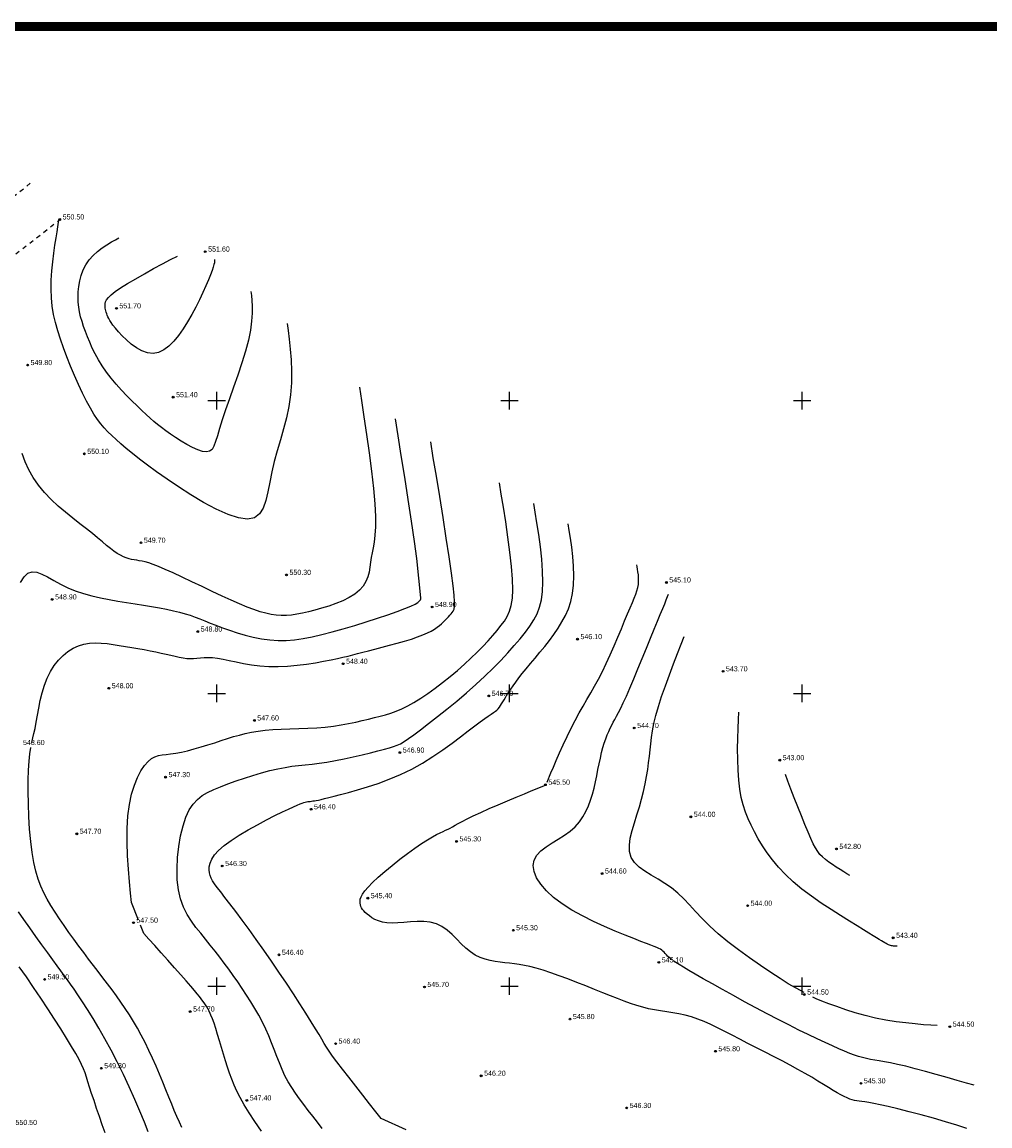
# Model space of a CAD drawing. Extents: x 0 to 361260, y 0 to 4201817.
# Tile 686 of 689: x 360917 to 361082, y 4201126 to 4201315. Entities that reach past the tile are written whole.
import ezdxf

# ---------------------------------------------------------------- set-up
doc = ezdxf.new("R2010")
doc.units = 0
doc.header["$LTSCALE"] = 0.5
doc.header["$MEASUREMENT"] = 0
doc.header["$PDMODE"] = 32
doc.header["$PDSIZE"] = 0.3
doc.linetypes.add('CONTI', pattern=[0])
doc.linetypes.add('Д_ТРОТ_ТРУБА', pattern=[3, 1.5, -1.5])
for name, color, linetype in [('(004) Точки рельефа', 7, 'Continuous'), ('(025) Дорога', 7, 'Continuous'), ('GORIZDEFAULT', 32, 'CONTI'), ('PI_TTDEFAULT', 5, 'CONTI'), ('SETKR', 2, 'CONTI'), ('ХХХ оформление', 7, 'ИК_Водопровод -------в--------')]:
    doc.layers.add(name, color=color, linetype=linetype)
doc.styles.add('D-431', font='txt')
doc.linetypes.add('ИК_Водопровод -------в--------', pattern='A,9,-0.6,["В",Standard,S=1.2,R=0,X=0,Y=-0.6],-1.2', length=10.8)

# ---------------------------------------------------------------- blocks, each defined once
blk = doc.blocks.new('BL_333')
at = {"color": 0}
for p, q in [((-1.5, 0), (1.5, 0)), ((0, -1.5), (0, 1.5))]:
    blk.add_line(p, q, dxfattribs=at)

msp = doc.modelspace()

# ---------------------------------------------------------------- linework, layer by layer
at = {"layer": '(025) Дорога', "linetype": 'Д_ТРОТ_ТРУБА', "flags": 128}
for points in [[(359950.774, 4200759.674), (360039.393, 4200802.607), (360068.131, 4200815.859), (360088.109, 4200826.114), (360107.649, 4200837.921), (360140.762, 4200859.717), (360175.037, 4200878.97), (360208.011, 4200897.644), (360269.115, 4200930.126), (360339.285, 4200967.955), (360367.33, 4200983.688), (360399.178, 4201001.389), (360435.847, 4201020.995), (360469.853, 4201037.679), (360521.215, 4201065.051), (360604.677, 4201110.684), (360643.587, 4201126.964), (360659.307, 4201134.027), (360687.236, 4201147.15), (360720.551, 4201164.525), (360747.849, 4201180.349), (360794.648, 4201206.536), (360847.362, 4201237.085), (360878.647, 4201257.008), (360902.723, 4201275.087), (360918.308, 4201287.231)], [(359953.995, 4200750.928), (360042.859, 4200795.395), (360071.634, 4200808.665), (360092.009, 4200819.124), (360111.919, 4200831.154), (360144.925, 4200852.88), (360178.967, 4200872.002), (360211.86, 4200890.63), (360272.891, 4200923.073), (360343.14, 4200960.945), (360371.23, 4200976.703), (360403.007, 4200994.365), (360439.496, 4201013.875), (360473.497, 4201030.556), (360525.015, 4201058.011), (360608.149, 4201103.465), (360646.675, 4201119.584), (360662.647, 4201126.758), (360690.789, 4201139.98), (360724.408, 4201157.515), (360751.808, 4201173.397), (360798.607, 4201199.584), (360851.518, 4201230.247), (360883.204, 4201250.426), (360907.583, 4201268.733), (360923.225, 4201280.92)]]:
    msp.add_lwpolyline(points, dxfattribs=at)
at = {"layer": 'GORIZDEFAULT', "color": 32}
for points in [[(360962, 4201263.19, 550.5), (360962.18, 4201261.97, 550.5), (360962.37, 4201260.49, 550.5), (360962.56, 4201258.81, 550.5), (360962.7, 4201256.97, 550.5), (360962.77, 4201255.02, 550.5), (360962.75, 4201253.01, 550.5), (360962.6, 4201250.99, 550.5), (360962.31, 4201249.01, 550.5), (360961.9, 4201247.06, 550.5), (360961.41, 4201245.15, 550.5), (360960.88, 4201243.28, 550.5), (360960.34, 4201241.44, 550.5), (360959.83, 4201239.62, 550.5), (360959.39, 4201237.84, 550.5), (360959.04, 4201236.09, 550.5), (360958.72, 4201234.43, 550.5), (360958.37, 4201232.92, 550.5), (360957.91, 4201231.64, 550.5), (360957.29, 4201230.64, 550.5), (360956.43, 4201229.98, 550.5), (360955.25, 4201229.74, 550.5), (360953.73, 4201229.95, 550.5), (360951.92, 4201230.55, 550.5), (360949.9, 4201231.47, 550.5), (360947.76, 4201232.61, 550.5), (360945.59, 4201233.9, 550.5), (360943.47, 4201235.25, 550.5), (360941.5, 4201236.57, 550.5), (360939.73, 4201237.81, 550.5), (360938.17, 4201238.95, 550.5), (360936.8, 4201240, 550.5), (360935.6, 4201240.96, 550.5), (360934.54, 4201241.83, 550.5), (360933.61, 4201242.64, 550.5), (360932.79, 4201243.36, 550.5), (360932.05, 4201244.03, 550.5), (360931.38, 4201244.68, 550.5), (360930.76, 4201245.32, 550.5), (360930.17, 4201246.01, 550.5), (360929.6, 4201246.78, 550.5), (360929.02, 4201247.67, 550.5), (360928.41, 4201248.71, 550.5), (360927.76, 4201249.92, 550.5), (360927.09, 4201251.28, 550.5), (360926.4, 4201252.76, 550.5), (360925.71, 4201254.31, 550.5), (360925.04, 4201255.89, 550.5), (360924.41, 4201257.48, 550.5), (360923.82, 4201259.03, 550.5), (360923.29, 4201260.51, 550.5), (360922.83, 4201261.93, 550.5), (360922.44, 4201263.33, 550.5), (360922.13, 4201264.71, 550.5), (360921.9, 4201266.1, 550.5), (360921.75, 4201267.53, 550.5), (360921.69, 4201269.01, 550.5), (360921.72, 4201270.56, 550.5), (360921.82, 4201272.14, 550.5), (360921.97, 4201273.69, 550.5), (360922.16, 4201275.19, 550.5), (360922.36, 4201276.57, 550.5), (360922.56, 4201277.79, 550.5), (360922.72, 4201278.8, 550.5), (360923, 4201280.9, 550.5)], [(360955.82, 4201268.63, 551), (360955.91, 4201267.96, 551), (360955.99, 4201267.12, 551), (360956.04, 4201266.1, 551), (360956.04, 4201264.92, 551), (360955.95, 4201263.56, 551), (360955.75, 4201262.02, 551), (360955.41, 4201260.31, 551), (360954.91, 4201258.42, 551), (360954.3, 4201256.42, 551), (360953.6, 4201254.35, 551), (360952.87, 4201252.29, 551), (360952.15, 4201250.28, 551), (360951.49, 4201248.4, 551), (360950.91, 4201246.7, 551), (360950.47, 4201245.23, 551), (360950.11, 4201243.99, 551), (360949.81, 4201242.99, 551), (360949.52, 4201242.22, 551), (360949.19, 4201241.67, 551), (360948.78, 4201241.34, 551), (360948.25, 4201241.23, 551), (360947.56, 4201241.33, 551), (360946.75, 4201241.6, 551), (360945.84, 4201242.01, 551), (360944.88, 4201242.52, 551), (360943.91, 4201243.09, 551), (360942.96, 4201243.7, 551), (360942.07, 4201244.29, 551), (360941.28, 4201244.85, 551), (360940.56, 4201245.38, 551), (360939.89, 4201245.9, 551), (360939.25, 4201246.44, 551), (360938.6, 4201247.01, 551), (360937.92, 4201247.62, 551), (360937.19, 4201248.31, 551), (360936.38, 4201249.08, 551), (360935.52, 4201249.93, 551), (360934.62, 4201250.84, 551), (360933.71, 4201251.8, 551), (360932.81, 4201252.8, 551), (360931.96, 4201253.83, 551), (360931.16, 4201254.87, 551), (360930.45, 4201255.91, 551), (360929.81, 4201256.94, 551), (360929.24, 4201257.97, 551), (360928.74, 4201258.97, 551), (360928.3, 4201259.95, 551), (360927.91, 4201260.9, 551), (360927.56, 4201261.81, 551), (360927.25, 4201262.68, 551), (360926.98, 4201263.51, 551), (360926.75, 4201264.33, 551), (360926.57, 4201265.14, 551), (360926.43, 4201265.96, 551), (360926.35, 4201266.79, 551), (360926.32, 4201267.66, 551), (360926.34, 4201268.57, 551), (360926.44, 4201269.5, 551), (360926.61, 4201270.45, 551), (360926.86, 4201271.39, 551), (360927.2, 4201272.31, 551), (360927.65, 4201273.19, 551), (360928.21, 4201274.02, 551), (360928.88, 4201274.78, 551), (360929.63, 4201275.46, 551), (360930.43, 4201276.08, 551), (360931.23, 4201276.62, 551), (360932, 4201277.09, 551), (360932.69, 4201277.48, 551), (360933.28, 4201277.79, 551)], [(360949.64, 4201274.07, 551.5), (360949.64, 4201273.95, 551.5), (360949.62, 4201273.78, 551.5), (360949.59, 4201273.55, 551.5), (360949.51, 4201273.22, 551.5), (360949.38, 4201272.78, 551.5), (360949.19, 4201272.21, 551.5), (360948.92, 4201271.49, 551.5), (360948.57, 4201270.6, 551.5), (360948.14, 4201269.58, 551.5), (360947.63, 4201268.44, 551.5), (360947.06, 4201267.22, 551.5), (360946.42, 4201265.96, 551.5), (360945.74, 4201264.69, 551.5), (360945.02, 4201263.44, 551.5), (360944.27, 4201262.24, 551.5), (360943.48, 4201261.12, 551.5), (360942.66, 4201260.13, 551.5), (360941.82, 4201259.29, 551.5), (360940.94, 4201258.64, 551.5), (360940.04, 4201258.21, 551.5), (360939.11, 4201258.03, 551.5), (360938.17, 4201258.14, 551.5), (360937.22, 4201258.48, 551.5), (360936.29, 4201258.99, 551.5), (360935.4, 4201259.64, 551.5), (360934.58, 4201260.35, 551.5), (360933.83, 4201261.08, 551.5), (360933.2, 4201261.76, 551.5), (360932.68, 4201262.36, 551.5), (360932.27, 4201262.87, 551.5), (360931.95, 4201263.31, 551.5), (360931.72, 4201263.69, 551.5), (360931.54, 4201264.02, 551.5), (360931.41, 4201264.32, 551.5), (360931.3, 4201264.59, 551.5), (360931.2, 4201264.84, 551.5), (360931.12, 4201265.09, 551.5), (360931.05, 4201265.33, 551.5), (360931, 4201265.57, 551.5), (360930.96, 4201265.81, 551.5), (360930.93, 4201266.06, 551.5), (360930.92, 4201266.31, 551.5), (360930.94, 4201266.58, 551.5), (360931.01, 4201266.88, 551.5), (360931.18, 4201267.21, 551.5), (360931.48, 4201267.6, 551.5), (360931.95, 4201268.06, 551.5), (360932.63, 4201268.61, 551.5), (360933.56, 4201269.25, 551.5), (360934.75, 4201270, 551.5), (360936.15, 4201270.82, 551.5), (360937.66, 4201271.67, 551.5), (360939.22, 4201272.53, 551.5), (360940.72, 4201273.34, 551.5), (360942.1, 4201274.07, 551.5), (360943.27, 4201274.69, 551.5)], [(360974.37, 4201252.31, 549.5), (360974.72, 4201249.99, 549.5), (360975.14, 4201247.24, 549.5), (360975.58, 4201244.21, 549.5), (360976.02, 4201241.06, 549.5), (360976.42, 4201237.93, 549.5), (360976.76, 4201234.98, 549.5), (360976.99, 4201232.36, 549.5), (360977.1, 4201230.18, 549.5), (360977.1, 4201228.42, 549.5), (360977.03, 4201227, 549.5), (360976.89, 4201225.84, 549.5), (360976.73, 4201224.87, 549.5), (360976.55, 4201224.02, 549.5), (360976.4, 4201223.21, 549.5), (360976.27, 4201222.39, 549.5), (360976.15, 4201221.56, 549.5), (360976.01, 4201220.72, 549.5), (360975.79, 4201219.9, 549.5), (360975.48, 4201219.09, 549.5), (360975.03, 4201218.33, 549.5), (360974.41, 4201217.61, 549.5), (360973.6, 4201216.96, 549.5), (360972.62, 4201216.36, 549.5), (360971.52, 4201215.83, 549.5), (360970.34, 4201215.34, 549.5), (360969.12, 4201214.91, 549.5), (360967.9, 4201214.54, 549.5), (360966.73, 4201214.21, 549.5), (360965.65, 4201213.92, 549.5), (360964.63, 4201213.69, 549.5), (360963.68, 4201213.51, 549.5), (360962.77, 4201213.38, 549.5), (360961.89, 4201213.31, 549.5), (360961.03, 4201213.31, 549.5), (360960.16, 4201213.36, 549.5), (360959.28, 4201213.48, 549.5), (360958.36, 4201213.68, 549.5), (360957.39, 4201213.95, 549.5), (360956.33, 4201214.3, 549.5), (360955.18, 4201214.74, 549.5), (360953.9, 4201215.27, 549.5), (360952.48, 4201215.9, 549.5), (360950.9, 4201216.62, 549.5), (360949.22, 4201217.41, 549.5), (360947.48, 4201218.24, 549.5), (360945.75, 4201219.06, 549.5), (360944.09, 4201219.84, 549.5), (360942.55, 4201220.56, 549.5), (360941.2, 4201221.17, 549.5), (360940.07, 4201221.65, 549.5), (360939.14, 4201222, 549.5), (360938.38, 4201222.27, 549.5), (360937.76, 4201222.45, 549.5), (360937.23, 4201222.57, 549.5), (360936.77, 4201222.66, 549.5), (360936.34, 4201222.73, 549.5), (360935.91, 4201222.8, 549.5), (360935.46, 4201222.89, 549.5), (360935.01, 4201223, 549.5), (360934.54, 4201223.15, 549.5), (360934.05, 4201223.34, 549.5), (360933.54, 4201223.58, 549.5), (360933.01, 4201223.89, 549.5), (360932.44, 4201224.28, 549.5), (360931.84, 4201224.74, 549.5), (360931.18, 4201225.27, 549.5), (360930.46, 4201225.87, 549.5), (360929.65, 4201226.55, 549.5), (360928.75, 4201227.29, 549.5), (360927.74, 4201228.1, 549.5), (360926.62, 4201228.98, 549.5), (360925.42, 4201229.92, 549.5), (360924.17, 4201230.93, 549.5), (360922.92, 4201231.99, 549.5), (360921.71, 4201233.12, 549.5), (360920.57, 4201234.31, 549.5), (360919.54, 4201235.56, 549.5), (360918.66, 4201236.86, 549.5), (360917.91, 4201238.2, 549.5), (360917.27, 4201239.56, 549.5), (360916.73, 4201240.94, 549.5)], [(360916.5, 4201218.96, 549), (360917.08, 4201219.88, 549), (360917.72, 4201220.5, 549), (360918.45, 4201220.75, 549), (360919.25, 4201220.69, 549), (360920.14, 4201220.38, 549), (360921.11, 4201219.9, 549), (360922.17, 4201219.3, 549), (360923.31, 4201218.66, 549), (360924.54, 4201218.04, 549), (360925.84, 4201217.5, 549), (360927.22, 4201217.04, 549), (360928.65, 4201216.65, 549), (360930.12, 4201216.32, 549), (360931.61, 4201216.02, 549), (360933.11, 4201215.76, 549), (360934.6, 4201215.52, 549), (360936.06, 4201215.28, 549), (360937.49, 4201215.05, 549), (360938.87, 4201214.82, 549), (360940.19, 4201214.59, 549), (360941.44, 4201214.36, 549), (360942.59, 4201214.12, 549), (360943.65, 4201213.87, 549), (360944.6, 4201213.6, 549), (360945.48, 4201213.33, 549), (360946.3, 4201213.03, 549), (360947.12, 4201212.72, 549), (360947.97, 4201212.38, 549), (360948.87, 4201212.01, 549), (360949.86, 4201211.62, 549), (360950.97, 4201211.2, 549), (360952.18, 4201210.77, 549), (360953.48, 4201210.35, 549), (360954.84, 4201209.95, 549), (360956.24, 4201209.61, 549), (360957.66, 4201209.33, 549), (360959.08, 4201209.13, 549), (360960.47, 4201209.04, 549), (360961.87, 4201209.05, 549), (360963.3, 4201209.16, 549), (360964.77, 4201209.37, 549), (360966.31, 4201209.66, 549), (360967.95, 4201210.03, 549), (360969.71, 4201210.49, 549), (360971.6, 4201211.02, 549), (360973.57, 4201211.6, 549), (360975.55, 4201212.2, 549), (360977.46, 4201212.82, 549), (360979.25, 4201213.42, 549), (360980.83, 4201213.98, 549), (360982.15, 4201214.48, 549), (360983.16, 4201214.9, 549), (360983.87, 4201215.25, 549), (360984.35, 4201215.54, 549), (360984.64, 4201215.78, 549), (360984.8, 4201215.98, 549), (360984.86, 4201216.15, 549), (360984.88, 4201216.31, 549), (360984.18, 4201223.04, 549), (360983.76, 4201225.96, 549), (360983.25, 4201229.38, 549), (360982.68, 4201233.1, 549), (360982.1, 4201236.92, 549), (360981.52, 4201240.62, 549), (360981, 4201244, 549), (360980.55, 4201246.87, 549)], [(360918.42, 4201191.62, 548.5), (360918.59, 4201192.38, 548.5), (360918.77, 4201193.16, 548.5), (360918.95, 4201194.02, 548.5), (360919.15, 4201195.08, 548.5), (360919.35, 4201196.25, 548.5), (360919.58, 4201197.5, 548.5), (360919.86, 4201198.8, 548.5), (360920.18, 4201200.1, 548.5), (360920.57, 4201201.38, 548.5), (360921.04, 4201202.6, 548.5), (360921.6, 4201203.72, 548.5), (360922.25, 4201204.75, 548.5), (360922.97, 4201205.67, 548.5), (360923.75, 4201206.47, 548.5), (360924.58, 4201207.15, 548.5), (360925.46, 4201207.71, 548.5), (360926.37, 4201208.13, 548.5), (360927.31, 4201208.4, 548.5), (360928.27, 4201208.56, 548.5), (360929.24, 4201208.61, 548.5), (360930.24, 4201208.58, 548.5), (360931.25, 4201208.49, 548.5), (360932.29, 4201208.35, 548.5), (360933.34, 4201208.19, 548.5), (360934.4, 4201208.01, 548.5), (360935.48, 4201207.84, 548.5), (360936.54, 4201207.65, 548.5), (360937.59, 4201207.47, 548.5), (360938.6, 4201207.28, 548.5), (360939.58, 4201207.09, 548.5), (360940.5, 4201206.89, 548.5), (360941.35, 4201206.7, 548.5), (360942.15, 4201206.51, 548.5), (360942.89, 4201206.34, 548.5), (360943.59, 4201206.19, 548.5), (360944.25, 4201206.06, 548.5), (360944.87, 4201205.98, 548.5), (360945.46, 4201205.94, 548.5), (360946.04, 4201205.95, 548.5), (360946.61, 4201205.99, 548.5), (360947.2, 4201206.05, 548.5), (360947.83, 4201206.1, 548.5), (360948.51, 4201206.13, 548.5), (360949.26, 4201206.1, 548.5), (360950.11, 4201206.01, 548.5), (360951.07, 4201205.85, 548.5), (360952.14, 4201205.62, 548.5), (360953.3, 4201205.36, 548.5), (360954.57, 4201205.1, 548.5), (360955.92, 4201204.87, 548.5), (360957.36, 4201204.68, 548.5), (360958.89, 4201204.58, 548.5), (360960.48, 4201204.57, 548.5), (360962.11, 4201204.65, 548.5), (360963.74, 4201204.8, 548.5), (360965.34, 4201205.01, 548.5), (360966.86, 4201205.24, 548.5), (360968.26, 4201205.49, 548.5), (360969.52, 4201205.74, 548.5), (360970.61, 4201205.97, 548.5), (360971.56, 4201206.18, 548.5), (360972.42, 4201206.38, 548.5), (360973.23, 4201206.59, 548.5), (360974.05, 4201206.8, 548.5), (360974.93, 4201207.03, 548.5), (360975.91, 4201207.29, 548.5), (360977.02, 4201207.57, 548.5), (360978.23, 4201207.89, 548.5), (360979.51, 4201208.22, 548.5), (360980.8, 4201208.56, 548.5), (360982.07, 4201208.92, 548.5), (360983.25, 4201209.28, 548.5), (360984.32, 4201209.63, 548.5), (360985.23, 4201209.98, 548.5), (360986, 4201210.32, 548.5), (360986.65, 4201210.65, 548.5), (360987.19, 4201210.97, 548.5), (360987.65, 4201211.29, 548.5), (360988.04, 4201211.6, 548.5), (360988.39, 4201211.9, 548.5), (360988.72, 4201212.2, 548.5), (360989.03, 4201212.5, 548.5), (360989.32, 4201212.78, 548.5), (360989.58, 4201213.06, 548.5), (360989.82, 4201213.33, 548.5), (360990.04, 4201213.58, 548.5), (360990.23, 4201213.82, 548.5), (360990.4, 4201214.06, 548.5), (360990.54, 4201214.39, 548.5), (360990.62, 4201214.88, 548.5), (360990.63, 4201215.65, 548.5), (360990.56, 4201216.79, 548.5), (360990.39, 4201218.39, 548.5), (360990.11, 4201220.54, 548.5), (360989.71, 4201223.3, 548.5), (360989.21, 4201226.53, 548.5), (360988.66, 4201230.03, 548.5), (360988.08, 4201233.61, 548.5), (360987.52, 4201237.08, 548.5), (360986.99, 4201240.25, 548.5), (360986.55, 4201242.94, 548.5)], [(360936.65, 4201161.28, 547.5), (360935.45, 4201164.27, 547.5), (360935.28, 4201165.88, 547.5), (360935.09, 4201167.81, 547.5), (360934.91, 4201169.96, 547.5), (360934.77, 4201172.26, 547.5), (360934.69, 4201174.6, 547.5), (360934.7, 4201176.9, 547.5), (360934.83, 4201179.07, 547.5), (360935.09, 4201181.04, 547.5), (360935.46, 4201182.79, 547.5), (360935.93, 4201184.33, 547.5), (360936.47, 4201185.66, 547.5), (360937.05, 4201186.77, 547.5), (360937.66, 4201187.67, 547.5), (360938.26, 4201188.36, 547.5), (360938.85, 4201188.86, 547.5), (360939.43, 4201189.18, 547.5), (360940.03, 4201189.38, 547.5), (360940.66, 4201189.5, 547.5), (360941.35, 4201189.57, 547.5), (360942.11, 4201189.65, 547.5), (360942.98, 4201189.76, 547.5), (360943.95, 4201189.95, 547.5), (360945.02, 4201190.2, 547.5), (360946.15, 4201190.51, 547.5), (360947.32, 4201190.85, 547.5), (360948.5, 4201191.21, 547.5), (360949.66, 4201191.58, 547.5), (360950.78, 4201191.95, 547.5), (360951.84, 4201192.29, 547.5), (360952.86, 4201192.61, 547.5), (360953.86, 4201192.89, 547.5), (360954.88, 4201193.15, 547.5), (360955.93, 4201193.37, 547.5), (360957.05, 4201193.56, 547.5), (360958.27, 4201193.7, 547.5), (360959.59, 4201193.81, 547.5), (360961.01, 4201193.88, 547.5), (360962.5, 4201193.94, 547.5), (360964.02, 4201193.99, 547.5), (360965.55, 4201194.05, 547.5), (360967.07, 4201194.13, 547.5), (360968.53, 4201194.25, 547.5), (360969.94, 4201194.41, 547.5), (360971.27, 4201194.6, 547.5), (360972.53, 4201194.83, 547.5), (360973.73, 4201195.08, 547.5), (360974.86, 4201195.34, 547.5), (360975.93, 4201195.6, 547.5), (360976.95, 4201195.86, 547.5), (360977.91, 4201196.11, 547.5), (360978.84, 4201196.36, 547.5), (360979.75, 4201196.64, 547.5), (360980.67, 4201196.97, 547.5), (360981.62, 4201197.37, 547.5), (360982.62, 4201197.85, 547.5), (360983.69, 4201198.45, 547.5), (360984.84, 4201199.16, 547.5), (360986.05, 4201199.98, 547.5), (360987.31, 4201200.89, 547.5), (360988.59, 4201201.86, 547.5), (360989.87, 4201202.88, 547.5), (360991.12, 4201203.93, 547.5), (360992.31, 4201204.97, 547.5), (360993.43, 4201206.01, 547.5), (360994.48, 4201207.02, 547.5), (360995.45, 4201208.01, 547.5), (360996.34, 4201208.96, 547.5), (360997.16, 4201209.87, 547.5), (360997.9, 4201210.75, 547.5), (360998.55, 4201211.57, 547.5), (360999.13, 4201212.35, 547.5), (360999.62, 4201213.15, 547.5), (361000.02, 4201214.02, 547.5), (361000.31, 4201215.02, 547.5), (361000.5, 4201216.23, 547.5), (361000.57, 4201217.71, 547.5), (361000.52, 4201219.51, 547.5), (361000.35, 4201221.68, 547.5), (361000.08, 4201224.11, 547.5), (360999.74, 4201226.69, 547.5), (360999.36, 4201229.29, 547.5), (360998.97, 4201231.78, 547.5), (360998.6, 4201234.04, 547.5), (360998.28, 4201235.95, 547.5)], [(360968.02, 4201125.68, 547), (360967.21, 4201126.75, 547), (360966.41, 4201127.79, 547), (360965.62, 4201128.79, 547), (360964.86, 4201129.77, 547), (360964.14, 4201130.74, 547), (360963.45, 4201131.71, 547), (360962.81, 4201132.68, 547), (360962.21, 4201133.68, 547), (360961.65, 4201134.71, 547), (360961.15, 4201135.78, 547), (360960.69, 4201136.88, 547), (360960.24, 4201138.01, 547), (360959.8, 4201139.16, 547), (360959.35, 4201140.33, 547), (360958.88, 4201141.5, 547), (360958.36, 4201142.68, 547), (360957.79, 4201143.86, 547), (360957.17, 4201145.03, 547), (360956.51, 4201146.19, 547), (360955.81, 4201147.34, 547), (360955.09, 4201148.48, 547), (360954.34, 4201149.61, 547), (360953.59, 4201150.72, 547), (360952.83, 4201151.81, 547), (360952.06, 4201152.88, 547), (360951.28, 4201153.93, 547), (360950.5, 4201154.97, 547), (360949.71, 4201156, 547), (360948.9, 4201157.01, 547), (360948.09, 4201158.02, 547), (360947.26, 4201159.02, 547), (360946.45, 4201160.04, 547), (360945.67, 4201161.11, 547), (360944.96, 4201162.26, 547), (360944.34, 4201163.51, 547), (360943.83, 4201164.9, 547), (360943.47, 4201166.45, 547), (360943.26, 4201168.18, 547), (360943.21, 4201170.04, 547), (360943.29, 4201171.95, 547), (360943.5, 4201173.86, 547), (360943.82, 4201175.69, 547), (360944.24, 4201177.38, 547), (360944.74, 4201178.86, 547), (360945.31, 4201180.09, 547), (360945.95, 4201181.08, 547), (360946.69, 4201181.88, 547), (360947.51, 4201182.54, 547), (360948.44, 4201183.09, 547), (360949.48, 4201183.58, 547), (360950.64, 4201184.05, 547), (360951.91, 4201184.54, 547), (360953.29, 4201185.04, 547), (360954.72, 4201185.53, 547), (360956.19, 4201186, 547), (360957.65, 4201186.43, 547), (360959.06, 4201186.81, 547), (360960.41, 4201187.12, 547), (360961.66, 4201187.36, 547), (360962.84, 4201187.54, 547), (360963.98, 4201187.68, 547), (360965.12, 4201187.8, 547), (360966.28, 4201187.92, 547), (360967.51, 4201188.07, 547), (360968.83, 4201188.27, 547), (360970.27, 4201188.53, 547), (360971.78, 4201188.83, 547), (360973.31, 4201189.17, 547), (360974.82, 4201189.52, 547), (360976.24, 4201189.87, 547), (360977.53, 4201190.19, 547), (360978.63, 4201190.47, 547), (360979.51, 4201190.7, 547), (360980.21, 4201190.91, 547), (360980.82, 4201191.13, 547), (360981.4, 4201191.4, 547), (360982.02, 4201191.77, 547), (360982.76, 4201192.27, 547), (360983.68, 4201192.94, 547), (360984.83, 4201193.8, 547), (360986.19, 4201194.84, 547), (360987.71, 4201196.03, 547), (360989.32, 4201197.32, 547), (360990.99, 4201198.68, 547), (360992.65, 4201200.09, 547), (360994.27, 4201201.51, 547), (360995.79, 4201202.91, 547), (360997.21, 4201204.28, 547), (360998.52, 4201205.62, 547), (360999.73, 4201206.91, 547), (361000.83, 4201208.15, 547), (361001.83, 4201209.33, 547), (361002.72, 4201210.45, 547), (361003.5, 4201211.5, 547), (361004.17, 4201212.53, 547), (361004.72, 4201213.58, 547), (361005.16, 4201214.71, 547), (361005.47, 4201215.96, 547), (361005.67, 4201217.37, 547), (361005.73, 4201219, 547), (361005.67, 4201220.87, 547), (361005.51, 4201222.91, 547), (361005.28, 4201225.03, 547), (361005, 4201227.13, 547), (361004.7, 4201229.13, 547), (361004.4, 4201230.94, 547), (361004.15, 4201232.45, 547)], [(360982.34, 4201125.44, 546.5), (360978.1, 4201127.42, 546.5), (360977.19, 4201128.56, 546.5), (360976.11, 4201129.91, 546.5), (360974.94, 4201131.39, 546.5), (360973.73, 4201132.92, 546.5), (360972.55, 4201134.43, 546.5), (360971.46, 4201135.84, 546.5), (360970.53, 4201137.06, 546.5), (360969.8, 4201138.06, 546.5), (360969.23, 4201138.87, 546.5), (360968.77, 4201139.57, 546.5), (360968.36, 4201140.22, 546.5), (360967.95, 4201140.92, 546.5), (360967.47, 4201141.72, 546.5), (360966.88, 4201142.71, 546.5), (360966.14, 4201143.93, 546.5), (360965.24, 4201145.36, 546.5), (360964.21, 4201146.97, 546.5), (360963.09, 4201148.7, 546.5), (360961.89, 4201150.53, 546.5), (360960.63, 4201152.41, 546.5), (360959.34, 4201154.29, 546.5), (360958.04, 4201156.15, 546.5), (360956.76, 4201157.94, 546.5), (360955.52, 4201159.66, 546.5), (360954.33, 4201161.26, 546.5), (360953.24, 4201162.73, 546.5), (360952.25, 4201164.04, 546.5), (360951.39, 4201165.16, 546.5), (360950.67, 4201166.08, 546.5), (360950.09, 4201166.83, 546.5), (360949.64, 4201167.45, 546.5), (360949.29, 4201167.97, 546.5), (360949.04, 4201168.43, 546.5), (360948.87, 4201168.87, 546.5), (360948.76, 4201169.33, 546.5), (360948.71, 4201169.84, 546.5), (360948.73, 4201170.4, 546.5), (360948.88, 4201171.02, 546.5), (360949.17, 4201171.69, 546.5), (360949.64, 4201172.41, 546.5), (360950.32, 4201173.19, 546.5), (360951.25, 4201174.02, 546.5), (360952.44, 4201174.89, 546.5), (360953.84, 4201175.8, 546.5), (360955.36, 4201176.7, 546.5), (360956.94, 4201177.57, 546.5), (360958.49, 4201178.38, 546.5), (360959.94, 4201179.12, 546.5), (360961.22, 4201179.75, 546.5), (360962.26, 4201180.25, 546.5), (360963.09, 4201180.64, 546.5), (360963.73, 4201180.93, 546.5), (360964.22, 4201181.13, 546.5), (360964.6, 4201181.27, 546.5), (360964.89, 4201181.36, 546.5), (360965.13, 4201181.43, 546.5), (360965.35, 4201181.47, 546.5), (360965.55, 4201181.51, 546.5), (360965.76, 4201181.54, 546.5), (360965.97, 4201181.56, 546.5), (360966.19, 4201181.59, 546.5), (360966.43, 4201181.62, 546.5), (360966.69, 4201181.66, 546.5), (360966.99, 4201181.71, 546.5), (360967.36, 4201181.79, 546.5), (360967.82, 4201181.89, 546.5), (360968.39, 4201182.02, 546.5), (360969.13, 4201182.2, 546.5), (360970.04, 4201182.43, 546.5), (360971.16, 4201182.72, 546.5), (360972.51, 4201183.08, 546.5), (360974.06, 4201183.51, 546.5), (360975.76, 4201184.02, 546.5), (360977.58, 4201184.62, 546.5), (360979.47, 4201185.33, 546.5), (360981.39, 4201186.13, 546.5), (360983.3, 4201187.06, 546.5), (360985.16, 4201188.09, 546.5), (360986.94, 4201189.21, 546.5), (360988.64, 4201190.36, 546.5), (360990.22, 4201191.51, 546.5), (360991.66, 4201192.6, 546.5), (360992.96, 4201193.6, 546.5), (360994.08, 4201194.46, 546.5), (360995.01, 4201195.16, 546.5), (360995.78, 4201195.7, 546.5), (360996.39, 4201196.12, 546.5), (360996.89, 4201196.45, 546.5), (360997.28, 4201196.71, 546.5), (360997.59, 4201196.94, 546.5), (360997.86, 4201197.15, 546.5), (360998.08, 4201197.38, 546.5), (360998.29, 4201197.63, 546.5), (360998.48, 4201197.91, 546.5), (360998.67, 4201198.21, 546.5), (360998.87, 4201198.54, 546.5), (360999.07, 4201198.9, 546.5), (360999.31, 4201199.3, 546.5), (360999.57, 4201199.74, 546.5), (360999.87, 4201200.21, 546.5), (361000.22, 4201200.74, 546.5), (361000.62, 4201201.31, 546.5), (361001.07, 4201201.94, 546.5), (361001.6, 4201202.63, 546.5), (361002.2, 4201203.39, 546.5), (361002.88, 4201204.21, 546.5), (361003.62, 4201205.1, 546.5), (361004.4, 4201206.03, 546.5), (361005.2, 4201207.01, 546.5), (361006.02, 4201208.01, 546.5), (361006.82, 4201209.04, 546.5), (361007.59, 4201210.08, 546.5), (361008.31, 4201211.12, 546.5), (361008.97, 4201212.19, 546.5), (361009.55, 4201213.29, 546.5), (361010.06, 4201214.46, 546.5), (361010.46, 4201215.7, 546.5), (361010.76, 4201217.03, 546.5), (361010.94, 4201218.48, 546.5), (361011, 4201220.05, 546.5), (361010.95, 4201221.7, 546.5), (361010.82, 4201223.36, 546.5), (361010.63, 4201224.98, 546.5), (361010.42, 4201226.49, 546.5), (361010.21, 4201227.83, 546.5), (361010.02, 4201228.96, 546.5)], [(361006.44, 4201184.84, 545.5), (361007.09, 4201186.41, 545.5), (361007.5, 4201187.37, 545.5), (361008, 4201188.52, 545.5), (361008.57, 4201189.82, 545.5), (361009.2, 4201191.2, 545.5), (361009.87, 4201192.62, 545.5), (361010.55, 4201194.04, 545.5), (361011.24, 4201195.39, 545.5), (361011.91, 4201196.65, 545.5), (361012.58, 4201197.83, 545.5), (361013.24, 4201198.97, 545.5), (361013.89, 4201200.09, 545.5), (361014.55, 4201201.24, 545.5), (361015.21, 4201202.44, 545.5), (361015.87, 4201203.72, 545.5), (361016.54, 4201205.12, 545.5), (361017.22, 4201206.59, 545.5), (361017.88, 4201208.09, 545.5), (361018.52, 4201209.58, 545.5), (361019.12, 4201211.02, 545.5), (361019.68, 4201212.37, 545.5), (361020.19, 4201213.58, 545.5), (361020.63, 4201214.62, 545.5), (361021.01, 4201215.5, 545.5), (361021.32, 4201216.26, 545.5), (361021.58, 4201216.92, 545.5), (361021.78, 4201217.52, 545.5), (361021.93, 4201218.07, 545.5), (361022.02, 4201218.61, 545.5), (361022.06, 4201219.16, 545.5), (361022.05, 4201219.71, 545.5), (361022.02, 4201220.24, 545.5), (361021.96, 4201220.75, 545.5), (361021.89, 4201221.22, 545.5), (361021.82, 4201221.63, 545.5), (361021.75, 4201221.97, 545.5)], [(361027.78, 4201154.5, 545), (361027.5, 4201154.71, 545), (361027.27, 4201154.91, 545), (361027.02, 4201155.14, 545), (361026.81, 4201155.36, 545), (361026.6, 4201155.57, 545), (361026.41, 4201155.78, 545), (361026.22, 4201155.96, 545), (361026.01, 4201156.14, 545), (361025.78, 4201156.3, 545), (361025.51, 4201156.45, 545), (361025.18, 4201156.6, 545), (361024.74, 4201156.78, 545), (361024.17, 4201157, 545), (361023.41, 4201157.29, 545), (361022.45, 4201157.65, 545), (361021.24, 4201158.11, 545), (361019.76, 4201158.69, 545), (361018.07, 4201159.38, 545), (361016.24, 4201160.16, 545), (361014.35, 4201161.03, 545), (361012.46, 4201161.98, 545), (361010.64, 4201162.99, 545), (361008.98, 4201164.05, 545), (361007.53, 4201165.16, 545), (361006.31, 4201166.28, 545), (361005.34, 4201167.41, 545), (361004.63, 4201168.52, 545), (361004.2, 4201169.59, 545), (361004.05, 4201170.6, 545), (361004.21, 4201171.52, 545), (361004.67, 4201172.35, 545), (361005.37, 4201173.1, 545), (361006.26, 4201173.8, 545), (361007.27, 4201174.46, 545), (361008.34, 4201175.11, 545), (361009.39, 4201175.77, 545), (361010.37, 4201176.47, 545), (361011.22, 4201177.23, 545), (361011.94, 4201178.05, 545), (361012.55, 4201178.91, 545), (361013.06, 4201179.82, 545), (361013.49, 4201180.77, 545), (361013.86, 4201181.76, 545), (361014.17, 4201182.78, 545), (361014.45, 4201183.82, 545), (361014.69, 4201184.88, 545), (361014.92, 4201185.94, 545), (361015.12, 4201186.98, 545), (361015.33, 4201187.99, 545), (361015.53, 4201188.96, 545), (361015.74, 4201189.88, 545), (361015.96, 4201190.73, 545), (361016.2, 4201191.51, 545), (361016.44, 4201192.23, 545), (361016.7, 4201192.9, 545), (361016.96, 4201193.51, 545), (361017.22, 4201194.08, 545), (361017.47, 4201194.59, 545), (361017.73, 4201195.07, 545), (361018, 4201195.56, 545), (361018.29, 4201196.09, 545), (361018.62, 4201196.71, 545), (361019, 4201197.45, 545), (361019.44, 4201198.38, 545), (361019.97, 4201199.52, 545), (361020.57, 4201200.91, 545), (361021.25, 4201202.49, 545), (361021.96, 4201204.2, 545), (361022.7, 4201205.97, 545), (361023.42, 4201207.73, 545), (361024.11, 4201209.42, 545), (361024.74, 4201210.97, 545), (361025.3, 4201212.33, 545), (361025.77, 4201213.49, 545), (361026.18, 4201214.48, 545), (361026.52, 4201215.3, 545), (361026.79, 4201215.98, 545), (361027.02, 4201216.52, 545), (361027.19, 4201216.94, 545)], [(361050.37, 4201148.93, 544.5), (361047.59, 4201150.42, 544.5), (361046.24, 4201151.29, 544.5), (361044.64, 4201152.34, 544.5), (361042.87, 4201153.53, 544.5), (361041.01, 4201154.82, 544.5), (361039.13, 4201156.18, 544.5), (361037.32, 4201157.56, 544.5), (361035.66, 4201158.93, 544.5), (361034.21, 4201160.26, 544.5), (361032.94, 4201161.53, 544.5), (361031.81, 4201162.74, 544.5), (361030.77, 4201163.87, 544.5), (361029.77, 4201164.93, 544.5), (361028.76, 4201165.9, 544.5), (361027.7, 4201166.77, 544.5), (361026.57, 4201167.55, 544.5), (361025.38, 4201168.26, 544.5), (361024.22, 4201168.94, 544.5), (361023.12, 4201169.61, 544.5), (361022.15, 4201170.32, 544.5), (361021.36, 4201171.1, 544.5), (361020.8, 4201171.98, 544.5), (361020.52, 4201172.98, 544.5), (361020.49, 4201174.09, 544.5), (361020.65, 4201175.3, 544.5), (361020.95, 4201176.58, 544.5), (361021.34, 4201177.9, 544.5), (361021.78, 4201179.25, 544.5), (361022.2, 4201180.6, 544.5), (361022.58, 4201181.93, 544.5), (361022.91, 4201183.25, 544.5), (361023.19, 4201184.53, 544.5), (361023.42, 4201185.78, 544.5), (361023.62, 4201186.99, 544.5), (361023.78, 4201188.16, 544.5), (361023.92, 4201189.28, 544.5), (361024.03, 4201190.35, 544.5), (361024.15, 4201191.41, 544.5), (361024.28, 4201192.48, 544.5), (361024.45, 4201193.62, 544.5), (361024.69, 4201194.84, 544.5), (361025.02, 4201196.2, 544.5), (361025.44, 4201197.73, 544.5), (361025.99, 4201199.44, 544.5), (361026.63, 4201201.28, 544.5), (361027.32, 4201203.17, 544.5), (361028.03, 4201205.03, 544.5), (361028.72, 4201206.79, 544.5), (361029.34, 4201208.38, 544.5), (361029.87, 4201209.7, 544.5)], [(361066.26, 4201156.81, 543.5), (361066.16, 4201156.81, 543.5), (361066.04, 4201156.82, 543.5), (361065.9, 4201156.83, 543.5), (361065.75, 4201156.84, 543.5), (361065.59, 4201156.85, 543.5), (361065.42, 4201156.88, 543.5), (361065.25, 4201156.91, 543.5), (361065.09, 4201156.95, 543.5), (361064.91, 4201157.01, 543.5), (361064.73, 4201157.08, 543.5), (361064.54, 4201157.16, 543.5), (361064.33, 4201157.27, 543.5), (361064.1, 4201157.4, 543.5), (361063.83, 4201157.56, 543.5), (361063.53, 4201157.74, 543.5), (361063.17, 4201157.97, 543.5), (361062.71, 4201158.26, 543.5), (361062.14, 4201158.62, 543.5), (361061.41, 4201159.07, 543.5), (361060.51, 4201159.63, 543.5), (361059.4, 4201160.31, 543.5), (361058.08, 4201161.12, 543.5), (361056.57, 4201162.05, 543.5), (361054.95, 4201163.08, 543.5), (361053.27, 4201164.19, 543.5), (361051.59, 4201165.37, 543.5), (361049.97, 4201166.58, 543.5), (361048.47, 4201167.82, 543.5), (361047.13, 4201169.07, 543.5), (361045.95, 4201170.32, 543.5), (361044.91, 4201171.56, 543.5), (361044, 4201172.79, 543.5), (361043.2, 4201173.99, 543.5), (361042.49, 4201175.18, 543.5), (361041.85, 4201176.34, 543.5), (361041.28, 4201177.47, 543.5), (361040.77, 4201178.59, 543.5), (361040.32, 4201179.74, 543.5), (361039.93, 4201180.94, 543.5), (361039.61, 4201182.23, 543.5), (361039.35, 4201183.63, 543.5), (361039.17, 4201185.17, 543.5), (361039.05, 4201186.88, 543.5), (361039, 4201188.68, 543.5), (361038.98, 4201190.52, 543.5), (361039.01, 4201192.32, 543.5), (361039.05, 4201194.01, 543.5), (361039.11, 4201195.53, 543.5), (361039.16, 4201196.8, 543.5)], [(360944.03, 4201125.84, 548.5), (360943.61, 4201126.76, 548.5), (360943.19, 4201127.73, 548.5), (360942.75, 4201128.77, 548.5), (360942.3, 4201129.87, 548.5), (360941.83, 4201131.04, 548.5), (360941.32, 4201132.29, 548.5), (360940.79, 4201133.6, 548.5), (360940.22, 4201134.95, 548.5), (360939.64, 4201136.32, 548.5), (360939.03, 4201137.68, 548.5), (360938.41, 4201139.03, 548.5), (360937.77, 4201140.35, 548.5), (360937.11, 4201141.61, 548.5), (360936.45, 4201142.81, 548.5), (360935.77, 4201143.98, 548.5), (360935.07, 4201145.1, 548.5), (360934.36, 4201146.19, 548.5), (360933.63, 4201147.26, 548.5), (360932.89, 4201148.32, 548.5), (360932.13, 4201149.36, 548.5), (360931.35, 4201150.4, 548.5), (360930.56, 4201151.43, 548.5), (360929.76, 4201152.48, 548.5), (360928.94, 4201153.54, 548.5), (360928.11, 4201154.62, 548.5), (360927.27, 4201155.72, 548.5), (360926.42, 4201156.85, 548.5), (360925.57, 4201158, 548.5), (360924.73, 4201159.17, 548.5), (360923.91, 4201160.34, 548.5), (360923.12, 4201161.5, 548.5), (360922.37, 4201162.64, 548.5), (360921.67, 4201163.76, 548.5), (360921.03, 4201164.84, 548.5), (360920.46, 4201165.93, 548.5), (360919.94, 4201167.07, 548.5), (360919.48, 4201168.28, 548.5), (360919.08, 4201169.62, 548.5), (360918.74, 4201171.11, 548.5), (360918.45, 4201172.81, 548.5), (360918.21, 4201174.73, 548.5), (360918.03, 4201176.81, 548.5), (360917.9, 4201178.98, 548.5), (360917.82, 4201181.15, 548.5), (360917.78, 4201183.25, 548.5), (360917.79, 4201185.19, 548.5), (360917.84, 4201186.9, 548.5), (360917.94, 4201188.44, 548.5), (360918.07, 4201189.69, 548.5), (360918.24, 4201190.74, 548.5)], [(361058.14, 4201168.92, 543), (361057.66, 4201169.2, 543), (361057.1, 4201169.53, 543), (361056.48, 4201169.91, 543), (361055.83, 4201170.33, 543), (361055.18, 4201170.76, 543), (361054.55, 4201171.2, 543), (361053.98, 4201171.64, 543), (361053.48, 4201172.07, 543), (361053.05, 4201172.51, 543), (361052.66, 4201173.01, 543), (361052.28, 4201173.61, 543), (361051.89, 4201174.33, 543), (361051.48, 4201175.21, 543), (361051.01, 4201176.29, 543), (361050.47, 4201177.59, 543), (361049.88, 4201179.06, 543), (361049.27, 4201180.61, 543), (361048.66, 4201182.17, 543), (361048.09, 4201183.66, 543), (361047.57, 4201185.02, 543), (361047.13, 4201186.16, 543)], [(361078.13, 4201125.69, 545.5), (361076.43, 4201126.25, 545.5), (361074.5, 4201126.84, 545.5), (361072.44, 4201127.44, 545.5), (361070.34, 4201128.02, 545.5), (361068.29, 4201128.56, 545.5), (361066.37, 4201129.05, 545.5), (361064.7, 4201129.45, 545.5), (361063.33, 4201129.76, 545.5), (361062.24, 4201129.97, 545.5), (361061.38, 4201130.12, 545.5), (361060.71, 4201130.22, 545.5), (361060.18, 4201130.28, 545.5), (361059.74, 4201130.33, 545.5), (361059.35, 4201130.39, 545.5), (361058.96, 4201130.47, 545.5), (361058.56, 4201130.57, 545.5), (361058.14, 4201130.72, 545.5), (361057.69, 4201130.9, 545.5), (361057.18, 4201131.14, 545.5), (361056.63, 4201131.43, 545.5), (361056, 4201131.78, 545.5), (361055.3, 4201132.2, 545.5), (361054.52, 4201132.68, 545.5), (361053.65, 4201133.22, 545.5), (361052.7, 4201133.8, 545.5), (361051.66, 4201134.43, 545.5), (361050.52, 4201135.1, 545.5), (361049.29, 4201135.79, 545.5), (361047.97, 4201136.51, 545.5), (361046.57, 4201137.25, 545.5), (361045.13, 4201137.99, 545.5), (361043.66, 4201138.74, 545.5), (361042.19, 4201139.48, 545.5), (361040.74, 4201140.22, 545.5), (361039.35, 4201140.93, 545.5), (361038.03, 4201141.61, 545.5), (361036.77, 4201142.26, 545.5), (361035.56, 4201142.87, 545.5), (361034.4, 4201143.43, 545.5), (361033.28, 4201143.94, 545.5), (361032.18, 4201144.38, 545.5), (361031.1, 4201144.74, 545.5), (361030.03, 4201145.03, 545.5), (361028.96, 4201145.26, 545.5), (361027.91, 4201145.45, 545.5), (361026.86, 4201145.61, 545.5), (361025.82, 4201145.77, 545.5), (361024.79, 4201145.94, 545.5), (361023.77, 4201146.14, 545.5), (361022.76, 4201146.39, 545.5), (361021.74, 4201146.69, 545.5), (361020.7, 4201147.04, 545.5), (361019.62, 4201147.43, 545.5), (361018.47, 4201147.87, 545.5), (361017.26, 4201148.35, 545.5), (361015.94, 4201148.88, 545.5), (361014.52, 4201149.45, 545.5), (361013.03, 4201150.05, 545.5), (361011.5, 4201150.65, 545.5), (361009.97, 4201151.24, 545.5), (361008.48, 4201151.79, 545.5), (361007.05, 4201152.29, 545.5), (361005.74, 4201152.72, 545.5), (361004.57, 4201153.06, 545.5), (361003.51, 4201153.33, 545.5), (361002.56, 4201153.53, 545.5), (361001.67, 4201153.69, 545.5), (361000.84, 4201153.81, 545.5), (361000.03, 4201153.9, 545.5), (360999.22, 4201153.99, 545.5), (360998.39, 4201154.09, 545.5), (360997.54, 4201154.21, 545.5), (360996.68, 4201154.37, 545.5), (360995.83, 4201154.59, 545.5), (360994.98, 4201154.9, 545.5), (360994.14, 4201155.31, 545.5), (360993.33, 4201155.84, 545.5), (360992.54, 4201156.5, 545.5), (360991.77, 4201157.25, 545.5), (360990.99, 4201158.04, 545.5), (360990.19, 4201158.82, 545.5), (360989.36, 4201159.54, 545.5), (360988.47, 4201160.17, 545.5), (360987.51, 4201160.63, 545.5), (360986.47, 4201160.92, 545.5), (360985.36, 4201161.04, 545.5), (360984.23, 4201161.04, 545.5), (360983.09, 4201160.97, 545.5), (360981.98, 4201160.87, 545.5), (360980.92, 4201160.79, 545.5), (360979.94, 4201160.75, 545.5), (360979.07, 4201160.81, 545.5), (360978.29, 4201160.95, 545.5), (360977.61, 4201161.16, 545.5), (360977.02, 4201161.41, 545.5), (360976.51, 4201161.69, 545.5), (360976.07, 4201161.99, 545.5), (360975.7, 4201162.29, 545.5), (360975.38, 4201162.57, 545.5), (360975.12, 4201162.84, 545.5), (360974.91, 4201163.11, 545.5), (360974.74, 4201163.37, 545.5), (360974.62, 4201163.63, 545.5), (360974.53, 4201163.9, 545.5), (360974.49, 4201164.19, 545.5), (360974.47, 4201164.5, 545.5), (360974.52, 4201164.85, 545.5), (360974.66, 4201165.25, 545.5), (360974.91, 4201165.72, 545.5), (360975.3, 4201166.27, 545.5), (360975.87, 4201166.93, 545.5), (360976.63, 4201167.7, 545.5), (360977.6, 4201168.6, 545.5), (360978.74, 4201169.58, 545.5), (360979.99, 4201170.62, 545.5), (360981.3, 4201171.66, 545.5), (360982.61, 4201172.66, 545.5), (360983.86, 4201173.58, 545.5), (360985, 4201174.37, 545.5), (360985.99, 4201175.01, 545.5), (360986.83, 4201175.51, 545.5), (360987.54, 4201175.89, 545.5), (360988.14, 4201176.19, 545.5), (360988.66, 4201176.42, 545.5), (360989.1, 4201176.61, 545.5), (360989.51, 4201176.8, 545.5), (360989.89, 4201176.99, 545.5), (360990.28, 4201177.22, 545.5), (360990.72, 4201177.48, 545.5), (360991.26, 4201177.78, 545.5), (360991.93, 4201178.14, 545.5), (360992.77, 4201178.57, 545.5), (360993.82, 4201179.08, 545.5), (360995.1, 4201179.66, 545.5), (360996.55, 4201180.31, 545.5), (360998.1, 4201180.98, 545.5), (360999.67, 4201181.65, 545.5), (361001.17, 4201182.29, 545.5), (361002.55, 4201182.87, 545.5), (361003.71, 4201183.35, 545.5), (361006.15, 4201184.32, 545.5)], [(360938.31, 4201125.11, 549), (360937.63, 4201126.76, 549), (360936.85, 4201128.64, 549), (360935.98, 4201130.66, 549), (360935.04, 4201132.78, 549), (360934.04, 4201134.94, 549), (360933.01, 4201137.06, 549), (360931.95, 4201139.09, 549), (360930.9, 4201141.02, 549), (360929.86, 4201142.82, 549), (360928.86, 4201144.48, 549), (360927.92, 4201146, 549), (360927.05, 4201147.34, 549), (360926.28, 4201148.51, 549), (360925.62, 4201149.49, 549), (360925.04, 4201150.33, 549), (360924.5, 4201151.09, 549), (360923.96, 4201151.83, 549), (360923.39, 4201152.61, 549), (360922.75, 4201153.47, 549), (360922, 4201154.49, 549), (360921.12, 4201155.7, 549), (360920.14, 4201157.05, 549), (360919.1, 4201158.48, 549), (360918.06, 4201159.94, 549), (360917.05, 4201161.36, 549), (360916.12, 4201162.68, 549)], [(360957.64, 4201125.24, 547.5), (360956.52, 4201126.87, 547.5), (360955.53, 4201128.39, 547.5), (360954.69, 4201129.75, 547.5), (360954, 4201130.96, 547.5), (360953.43, 4201132.07, 547.5), (360952.95, 4201133.11, 547.5), (360952.55, 4201134.11, 547.5), (360952.19, 4201135.12, 547.5), (360951.85, 4201136.15, 547.5), (360951.51, 4201137.25, 547.5), (360951.16, 4201138.39, 547.5), (360950.82, 4201139.54, 547.5), (360950.48, 4201140.68, 547.5), (360950.15, 4201141.76, 547.5), (360949.84, 4201142.76, 547.5), (360949.54, 4201143.66, 547.5), (360949.26, 4201144.42, 547.5), (360948.99, 4201145.06, 547.5), (360948.75, 4201145.6, 547.5), (360948.51, 4201146.06, 547.5), (360948.28, 4201146.46, 547.5), (360948.06, 4201146.81, 547.5), (360947.84, 4201147.14, 547.5), (360947.61, 4201147.46, 547.5), (360947.36, 4201147.81, 547.5), (360947.05, 4201148.21, 547.5), (360946.67, 4201148.68, 547.5), (360946.18, 4201149.27, 547.5), (360945.56, 4201149.99, 547.5), (360944.79, 4201150.88, 547.5), (360943.85, 4201151.94, 547.5), (360942.79, 4201153.14, 547.5), (360941.66, 4201154.41, 547.5), (360940.52, 4201155.69, 547.5), (360939.42, 4201156.92, 547.5), (360938.42, 4201158.03, 547.5), (360937.57, 4201158.97, 547.5), (360937, 4201160.4, 547.5)], [(361079.4, 4201133.07, 545), (361078.08, 4201133.46, 545), (361076.5, 4201133.91, 545), (361074.76, 4201134.41, 545), (361072.92, 4201134.93, 545), (361071.08, 4201135.43, 545), (361069.31, 4201135.9, 545), (361067.69, 4201136.31, 545), (361066.29, 4201136.63, 545), (361065.09, 4201136.88, 545), (361064.06, 4201137.08, 545), (361063.17, 4201137.24, 545), (361062.39, 4201137.37, 545), (361061.67, 4201137.49, 545), (361060.99, 4201137.63, 545), (361060.33, 4201137.79, 545), (361059.64, 4201137.99, 545), (361058.92, 4201138.23, 545), (361058.13, 4201138.52, 545), (361057.26, 4201138.87, 545), (361056.29, 4201139.29, 545), (361055.19, 4201139.78, 545), (361053.94, 4201140.35, 545), (361052.56, 4201141, 545), (361051.05, 4201141.72, 545), (361049.43, 4201142.51, 545), (361047.71, 4201143.37, 545), (361045.91, 4201144.29, 545), (361044.04, 4201145.26, 545), (361042.11, 4201146.28, 545), (361040.17, 4201147.33, 545), (361038.25, 4201148.38, 545), (361036.41, 4201149.41, 545), (361034.68, 4201150.38, 545), (361033.11, 4201151.27, 545), (361031.74, 4201152.05, 545), (361030.64, 4201152.69, 545), (361029.74, 4201153.23, 545), (361029.02, 4201153.67, 545), (361028.44, 4201154.04, 545), (361027.99, 4201154.35, 545)], [(360930.93, 4201124.95, 549.5), (360930.44, 4201126.32, 549.5), (360929.95, 4201127.72, 549.5), (360929.48, 4201129.11, 549.5), (360929.03, 4201130.45, 549.5), (360928.63, 4201131.68, 549.5), (360928.28, 4201132.77, 549.5), (360928, 4201133.68, 549.5), (360927.76, 4201134.47, 549.5), (360927.52, 4201135.18, 549.5), (360927.25, 4201135.87, 549.5), (360926.91, 4201136.62, 549.5), (360926.48, 4201137.47, 549.5), (360925.92, 4201138.48, 549.5), (360925.2, 4201139.71, 549.5), (360924.34, 4201141.12, 549.5), (360923.36, 4201142.69, 549.5), (360922.29, 4201144.37, 549.5), (360921.14, 4201146.14, 549.5), (360919.94, 4201147.95, 549.5), (360918.71, 4201149.77, 549.5), (360917.48, 4201151.57, 549.5), (360916.25, 4201153.32, 549.5)], [(361073.05, 4201143.28, 544.5), (361072.01, 4201143.34, 544.5), (361070.75, 4201143.42, 544.5), (361069.31, 4201143.54, 544.5), (361067.72, 4201143.71, 544.5), (361066.04, 4201143.92, 544.5), (361064.29, 4201144.2, 544.5), (361062.52, 4201144.55, 544.5), (361060.77, 4201144.98, 544.5), (361059.07, 4201145.46, 544.5), (361057.45, 4201145.98, 544.5), (361055.94, 4201146.5, 544.5), (361054.57, 4201146.99, 544.5), (361053.39, 4201147.45, 544.5), (361052.41, 4201147.83, 544.5), (361051.85, 4201148.13, 544.5)]]:
    msp.add_polyline3d(points, dxfattribs=at)
at = {"layer": 'PI_TTDEFAULT', "color": 5}
for p in [(360923.18, 4201280.93, 550.5), (360948.04, 4201275.44, 551.6), (360932.87, 4201265.75, 551.7), (360917.69, 4201256.07, 549.8), (360942.55, 4201250.58, 551.4), (360927.38, 4201240.9, 550.1), (360937.06, 4201225.72, 549.7), (360961.92, 4201220.23, 550.3), (361026.81, 4201218.94, 545.1), (360921.89, 4201216.04, 548.9), (360986.78, 4201214.75, 548.9), (360946.75, 4201210.55, 548.8), (361011.63, 4201209.26, 546.1), (360971.6, 4201205.06, 548.4), (361036.49, 4201203.77, 543.7), (360931.57, 4201200.87, 548), (360996.46, 4201199.57, 546.7), (360956.43, 4201195.38, 547.6), (361021.32, 4201194.09, 544.7), (360981.29, 4201189.89, 546.9), (361046.18, 4201188.6, 543), (360941.26, 4201185.69, 547.3), (361006.15, 4201184.4, 545.5), (360966.12, 4201180.21, 546.4), (361031, 4201178.91, 544), (360926.09, 4201176.01, 547.7), (360990.97, 4201174.72, 545.3), (361055.86, 4201173.43, 542.8), (360950.94, 4201170.52, 546.3), (361015.83, 4201169.23, 544.6), (360975.8, 4201165.03, 545.4), (361040.69, 4201163.74, 544), (360935.77, 4201160.84, 547.5), (361000.66, 4201159.54, 545.3), (361065.55, 4201158.25, 543.4), (360960.63, 4201155.35, 546.4), (361025.52, 4201154.06, 545.1), (360920.6, 4201151.15, 549.3), (360985.49, 4201149.86, 545.7), (361050.37, 4201148.57, 544.5), (360945.46, 4201145.66, 547.7), (361010.34, 4201144.37, 545.8), (361075.23, 4201143.08, 544.5), (360970.31, 4201140.18, 546.4), (361035.2, 4201138.88, 545.8), (360930.28, 4201135.98, 549.3), (360995.17, 4201134.69, 546.2), (361060.06, 4201133.4, 545.3), (360955.14, 4201130.49, 547.4), (361020.03, 4201129.2, 546.3)]:
    msp.add_point(p, dxfattribs=at)
at = {"layer": 'ХХХ оформление', "color": 0, "linetype": 'ByBlock', "ltscale": 1000, "const_width": 1.5, "elevation": 533.015}
msp.add_lwpolyline([(359905.241, 4200208.891), (361175.241, 4200208.891), (361175.241, 4201313.891), (359905.241, 4201313.891)], close=True, dxfattribs=at)

# ---------------------------------------------------------------- block references
at = {"layer": 'SETKR', "color": 92}
for p in [(360950, 4201250), (361000, 4201250), (361050, 4201250), (360950, 4201200), (361000, 4201200), (361050, 4201200), (360950, 4201150), (361000, 4201150), (361050, 4201150)]:
    msp.add_blockref('BL_333', p, dxfattribs=at)

# ---------------------------------------------------------------- texts
at = {"layer": '(004) Точки рельефа', "style": 'D-431'}
for s, p in [('550.50', (360923.67, 4201280.93)), ('551.60', (360948.53, 4201275.44)), ('551.70', (360933.36, 4201265.75)), ('549.80', (360918.19, 4201256.06)), ('551.40', (360943.05, 4201250.58)), ('550.10', (360927.88, 4201240.9)), ('549.70', (360937.55, 4201225.72)), ('550.30', (360962.42, 4201220.23)), ('545.10', (361027.3, 4201218.94)), ('548.90', (360922.38, 4201216.04)), ('548.90', (360987.28, 4201214.75)), ('548.80', (360947.25, 4201210.55)), ('546.10', (361012.13, 4201209.26)), ('548.40', (360972.09, 4201205.05)), ('543.70', (361036.98, 4201203.76)), ('548.00', (360932.07, 4201200.87)), ('546.70', (360996.96, 4201199.56)), ('547.60', (360956.92, 4201195.37)), ('544.70', (361021.82, 4201194.08)), ('548.60', (360916.9, 4201191.18)), ('546.90', (360981.78, 4201189.88)), ('543.00', (361046.67, 4201188.59)), ('547.30', (360941.76, 4201185.69)), ('545.50', (361006.65, 4201184.4)), ('546.40', (360966.61, 4201180.2)), ('544.00', (361031.5, 4201178.91)), ('547.70', (360926.59, 4201176.01)), ('545.30', (360991.46, 4201174.72)), ('542.80', (361056.36, 4201173.43)), ('546.30', (360951.44, 4201170.51)), ('544.60', (361016.32, 4201169.23)), ('545.40', (360976.3, 4201165.02)), ('544.00', (361041.19, 4201163.73)), ('547.50', (360936.26, 4201160.83)), ('545.30', (361001.15, 4201159.54)), ('543.40', (361066.05, 4201158.25)), ('546.40', (360961.13, 4201155.34)), ('545.10', (361026.01, 4201154.05)), ('549.30', (360921.09, 4201151.15)), ('545.70', (360985.98, 4201149.86)), ('544.50', (361050.86, 4201148.56)), ('547.70', (360945.96, 4201145.66)), ('545.80', (361010.84, 4201144.37)), ('544.50', (361075.73, 4201143.08)), ('546.40', (360970.8, 4201140.18)), ('545.80', (361035.69, 4201138.87)), ('549.30', (360930.78, 4201135.98)), ('546.20', (360995.67, 4201134.69)), ('545.30', (361060.55, 4201133.4)), ('547.40', (360955.63, 4201130.48)), ('546.30', (361020.53, 4201129.19)), ('550.50', (360915.61, 4201126.29))]:
    msp.add_text(s, height=0.875, dxfattribs=at).set_placement(p)

doc.saveas('drawing.dxf')
